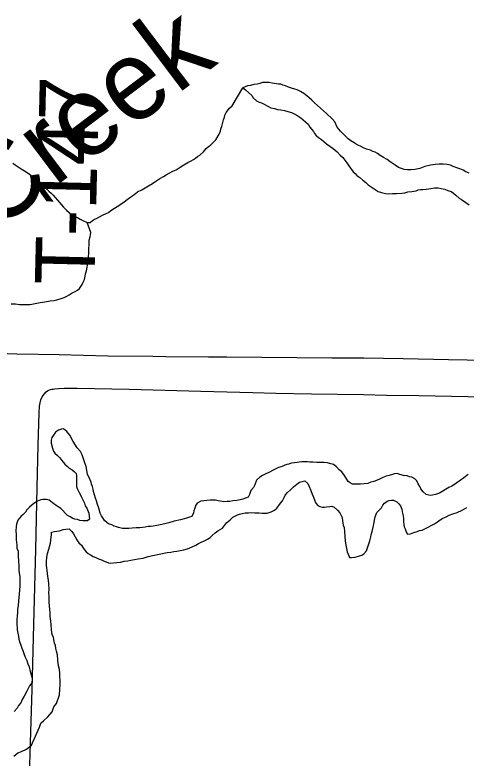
# Model space of a CAD drawing. Extents: x 2.4 to 73.1, y 4.5 to 25.6.
# Drawn here: x 45.7879 to 46.0033, y 18.6289 to 18.9833 of the extents above; entities that cross this region are included whole.
import ezdxf

# ---------------------------------------------------------------- set-up
doc = ezdxf.new("R2010")
doc.units = 0
for name, color, linetype in [('GM_X_Major_River', 7, 'Continuous'), ('GM_X_Minor_Lake_Text', 7, 'Continuous'), ('GM_X_Minor_River', 7, 'Continuous'), ('GM_X_Township_Road', 7, 'Continuous'), ('GM_X_Township_Road_Text', 7, 'Continuous')]:
    doc.layers.add(name, color=color, linetype=linetype)

msp = doc.modelspace()

# ---------------------------------------------------------------- linework, layer by layer
at = {"layer": 'GM_X_Major_River'}
for points in [[(46.00468, 18.90771), (46.00317, 18.90847), (46.00184, 18.90924), (46.00032, 18.90981), (45.9988, 18.91038), (45.99708, 18.91096), (45.99576, 18.91153), (45.99424, 18.91192), (45.99233, 18.91211), (45.99043, 18.91212), (45.98853, 18.91193), (45.98625, 18.91156), (45.98358, 18.911), (45.98111, 18.91006), (45.97883, 18.90949), (45.97693, 18.90931), (45.97522, 18.90931), (45.9737, 18.90951), (45.97237, 18.91008), (45.97103, 18.91046), (45.96933, 18.91161), (45.96838, 18.91218), (45.96705, 18.91314), (45.96553, 18.91428), (45.96382, 18.91524), (45.9623, 18.91619), (45.96097, 18.91715), (45.95983, 18.91772), (45.95869, 18.9181), (45.95755, 18.91868), (45.95565, 18.91925), (45.95432, 18.91982), (45.9528, 18.92059), (45.95128, 18.92135), (45.94976, 18.92231), (45.94824, 18.92326), (45.94691, 18.92422), (45.9452, 18.92593), (45.94426, 18.92689), (45.94331, 18.92784), (45.94179, 18.92974), (45.94065, 18.93222), (45.93932, 18.93374), (45.93667, 18.93622), (45.93515, 18.93755), (45.93097, 18.94137), (45.92964, 18.94251), (45.92831, 18.94366), (45.92717, 18.94461), (45.92585, 18.94575), (45.92414, 18.94671), (45.92262, 18.94747), (45.92148, 18.94786), (45.91996, 18.94824), (45.91844, 18.94882), (45.91711, 18.94939), (45.91578, 18.94977), (45.91482, 18.95016), (45.91368, 18.95016), (45.91273, 18.95035), (45.91178, 18.95055), (45.91064, 18.95074), (45.90931, 18.95093), (45.90817, 18.95094), (45.90722, 18.95094), (45.90608, 18.95094), (45.90475, 18.95057), (45.90361, 18.95019), (45.9019, 18.95), (45.90037, 18.94963), (45.89885, 18.94944), (45.89676, 18.9485), (45.8979, 18.94754), (45.89942, 18.94621)], [(45.89942, 18.94621), (45.90093, 18.94487), (45.90169, 18.94373), (45.90321, 18.94221), (45.90454, 18.94163), (45.90568, 18.94125), (45.90682, 18.94068), (45.90796, 18.9401), (45.90891, 18.93953), (45.91005, 18.93896), (45.91176, 18.93857), (45.91328, 18.93819), (45.9148, 18.93799), (45.91651, 18.93761), (45.91822, 18.93722), (45.91993, 18.93665), (45.92145, 18.93588), (45.92297, 18.93512), (45.9243, 18.93416), (45.92544, 18.93321), (45.92658, 18.93226), (45.92791, 18.93111), (45.92867, 18.92978), (45.92962, 18.92864), (45.93038, 18.92769), (45.93094, 18.92673), (45.9317, 18.92578), (45.93284, 18.92483), (45.93417, 18.92387), (45.93531, 18.92292), (45.93664, 18.92178), (45.93816, 18.92063), (45.93987, 18.91949), (45.94177, 18.91796), (45.9431, 18.91644), (45.94442, 18.91529), (45.94537, 18.91396), (45.94632, 18.91263), (45.94727, 18.91129), (45.94935, 18.90844), (45.95031, 18.90767), (45.95106, 18.90672), (45.95258, 18.90577), (45.95391, 18.90443), (45.95543, 18.90329), (45.95657, 18.90214), (45.9579, 18.90119), (45.9598, 18.90004), (45.96132, 18.89909), (45.96284, 18.89851), (45.96474, 18.89813), (45.96645, 18.89793), (45.96816, 18.89812), (45.97006, 18.89811), (45.97253, 18.8983), (45.97406, 18.89848), (45.97539, 18.89886), (45.97729, 18.89904), (45.97824, 18.89923), (45.97938, 18.89942), (45.98033, 18.89979), (45.98147, 18.89998), (45.98262, 18.89998), (45.98414, 18.90016), (45.98642, 18.90054), (45.98813, 18.90072), (45.98984, 18.90072), (45.99136, 18.90052), (45.99307, 18.90014), (45.99459, 18.89956), (45.99611, 18.89899), (45.99725, 18.89823), (45.99839, 18.89727), (45.99991, 18.89594), (46.00105, 18.89517), (46.00314, 18.89384), (46.00466, 18.89269)], [(45.93387, 18.76981), (45.93197, 18.76981), (45.93007, 18.77001), (45.92874, 18.77001), (45.9276, 18.77021), (45.92607, 18.77021), (45.92493, 18.77021), (45.9236, 18.77003), (45.92265, 18.76984), (45.92132, 18.76965), (45.9198, 18.76947), (45.91866, 18.76909), (45.91771, 18.7689), (45.91675, 18.76853), (45.91542, 18.76796), (45.91371, 18.7674), (45.91143, 18.76626), (45.90876, 18.76494), (45.90762, 18.76437), (45.9061, 18.76362), (45.90476, 18.76286), (45.90324, 18.76135), (45.90248, 18.75926), (45.90171, 18.75793), (45.90057, 18.75641), (45.89981, 18.75451), (45.89923, 18.75337), (45.89676, 18.75243), (45.89543, 18.75206), (45.89391, 18.75168), (45.892, 18.7515), (45.89048, 18.75131), (45.88915, 18.75131), (45.88763, 18.75113), (45.88611, 18.75132), (45.88497, 18.75152), (45.88364, 18.7519), (45.8825, 18.7519), (45.88117, 18.75191), (45.87946, 18.75172), (45.87812, 18.75154), (45.8766, 18.75135), (45.87489, 18.7504), (45.87432, 18.74946), (45.87375, 18.74813), (45.87336, 18.7468), (45.87317, 18.74585), (45.87241, 18.74414), (45.87126, 18.74376), (45.86936, 18.7432), (45.86689, 18.74245), (45.86385, 18.74189), (45.86137, 18.74113), (45.85947, 18.74057), (45.85719, 18.74019), (45.85567, 18.73982), (45.85395, 18.73944), (45.85262, 18.73926), (45.85148, 18.73926), (45.85015, 18.73908), (45.84901, 18.73889), (45.84749, 18.7387), (45.84578, 18.73871), (45.84388, 18.73852), (45.84235, 18.73834), (45.84045, 18.73834), (45.83931, 18.73835), (45.83741, 18.73892), (45.83646, 18.73912), (45.83532, 18.7395), (45.83418, 18.74007), (45.83285, 18.74046), (45.8319, 18.74103), (45.83076, 18.74217), (45.82981, 18.74351), (45.82925, 18.74446), (45.82868, 18.7456), (45.82792, 18.74807), (45.82735, 18.74979), (45.82679, 18.7515), (45.82641, 18.75283), (45.82584, 18.75435), (45.82546, 18.75606), (45.82528, 18.7572), (45.8249, 18.75835), (45.82452, 18.75949), (45.82433, 18.76044), (45.82376, 18.76196), (45.82263, 18.76424), (45.82187, 18.76786), (45.82112, 18.77014), (45.82055, 18.77204), (45.81998, 18.77356), (45.81922, 18.77509), (45.81771, 18.7768), (45.81581, 18.77985), (45.8141, 18.78289), (45.81278, 18.78461), (45.81107, 18.78594), (45.81012, 18.78576), (45.80878, 18.78519)], [(45.80878, 18.78519), (45.80726, 18.78424), (45.80631, 18.78292), (45.80555, 18.78178), (45.80516, 18.78045), (45.80516, 18.77912), (45.80592, 18.77665), (45.80629, 18.77531), (45.80705, 18.77436), (45.80819, 18.77322), (45.80933, 18.77207), (45.81028, 18.77074), (45.8118, 18.76903), (45.81294, 18.76807), (45.81389, 18.76712), (45.81522, 18.76635), (45.81616, 18.76559), (45.81711, 18.76464), (45.8173, 18.76369), (45.8173, 18.76274), (45.8173, 18.76122), (45.81729, 18.75932), (45.81729, 18.75837), (45.81767, 18.75742), (45.81862, 18.75551), (45.81919, 18.75437), (45.81975, 18.75323), (45.82032, 18.75209), (45.82108, 18.75037), (45.82146, 18.74923), (45.82222, 18.74809), (45.82316, 18.74562), (45.82354, 18.74276), (45.82259, 18.74201), (45.82164, 18.74201), (45.82049, 18.74201), (45.81897, 18.74221), (45.81783, 18.74259), (45.8165, 18.74279), (45.81555, 18.74317), (45.81422, 18.74393), (45.81308, 18.74451), (45.80986, 18.74794), (45.80853, 18.7487), (45.80758, 18.74927), (45.80587, 18.75061), (45.80435, 18.75194), (45.80302, 18.75214), (45.80131, 18.75214), (45.80036, 18.75196), (45.79865, 18.75139), (45.7975, 18.75063), (45.79617, 18.74969), (45.79484, 18.74855), (45.79369, 18.74722), (45.79293, 18.74608), (45.79179, 18.74495), (45.79084, 18.74419), (45.79007, 18.74324), (45.78931, 18.7423), (45.78874, 18.7404), (45.78855, 18.73926), (45.78835, 18.73717), (45.78854, 18.73564), (45.78854, 18.7345), (45.78853, 18.73298), (45.78872, 18.73165), (45.78891, 18.7307), (45.78891, 18.7288), (45.78948, 18.72766), (45.78947, 18.725), (45.78966, 18.72291), (45.78984, 18.72044), (45.78984, 18.71854), (45.79003, 18.71702), (45.79021, 18.71549), (45.79021, 18.71397), (45.79021, 18.71264), (45.79021, 18.71093), (45.78943, 18.70181), (45.78923, 18.69972), (45.78923, 18.6982), (45.78904, 18.69668), (45.78885, 18.69478), (45.78884, 18.6925), (45.78903, 18.69117), (45.78903, 18.69003), (45.7894, 18.68851), (45.78959, 18.68699), (45.78978, 18.68566), (45.79016, 18.68452), (45.79072, 18.6828), (45.79129, 18.68128), (45.79167, 18.68014), (45.79224, 18.67881), (45.79281, 18.6771), (45.79356, 18.67538), (45.79413, 18.67386), (45.7947, 18.67234), (45.79527, 18.67025), (45.79583, 18.66815)], [(46.00421, 18.76409), (46.00212, 18.76257), (46.0004, 18.76125), (45.99888, 18.76011), (45.99774, 18.75935), (45.99641, 18.7586), (45.99507, 18.75784), (45.99051, 18.75519), (45.9886, 18.75463), (45.98727, 18.75426), (45.98613, 18.75407), (45.98423, 18.75464), (45.98271, 18.75579), (45.98157, 18.75731), (45.98119, 18.75845), (45.98044, 18.7596), (45.97968, 18.76112), (45.97873, 18.76207), (45.9774, 18.76284), (45.97626, 18.76303), (45.97512, 18.76341), (45.97341, 18.76361), (45.9717, 18.76418), (45.97037, 18.76457), (45.96904, 18.76438), (45.96808, 18.76419), (45.96656, 18.76363), (45.96504, 18.76325), (45.96352, 18.76269), (45.96219, 18.76212), (45.96047, 18.76118), (45.95914, 18.7608), (45.95781, 18.76042), (45.95629, 18.75986), (45.95458, 18.75967), (45.95286, 18.75949), (45.95115, 18.75949), (45.94906, 18.7595), (45.94792, 18.76007), (45.94697, 18.76084), (45.94527, 18.76369), (45.94394, 18.76541), (45.94261, 18.76636), (45.94147, 18.76769), (45.93995, 18.76884), (45.93862, 18.76922), (45.9371, 18.76961), (45.93558, 18.7698), (45.93387, 18.76981)], [(45.88894, 18.74105), (45.89066, 18.74257), (45.89199, 18.7437), (45.89313, 18.74446), (45.89408, 18.74484), (45.89504, 18.74522), (45.89637, 18.74559), (45.89789, 18.74578), (45.89941, 18.74577), (45.90093, 18.74596), (45.90245, 18.74576), (45.90454, 18.74576), (45.90587, 18.74575), (45.90702, 18.74575), (45.90835, 18.74575), (45.9093, 18.74593), (45.91025, 18.74631), (45.91177, 18.74707), (45.91291, 18.74801), (45.91387, 18.74934), (45.91463, 18.75048), (45.91558, 18.75162), (45.91635, 18.75313), (45.91692, 18.75427), (45.91806, 18.7556), (45.9194, 18.75674), (45.92092, 18.75825), (45.92244, 18.75958), (45.92378, 18.76052), (45.92625, 18.76109), (45.92777, 18.75975), (45.92834, 18.75842), (45.92909, 18.75652), (45.92985, 18.7548), (45.93042, 18.75328), (45.93098, 18.75157), (45.93155, 18.75043), (45.9325, 18.74929), (45.93345, 18.7489), (45.93478, 18.74852), (45.93573, 18.74852), (45.93668, 18.7487), (45.9382, 18.74889), (45.93916, 18.74908), (45.9403, 18.7485), (45.94181, 18.74717), (45.94295, 18.74583), (45.94352, 18.74488), (45.94409, 18.74355), (45.94428, 18.74203), (45.94446, 18.74089), (45.94465, 18.73994), (45.94503, 18.7388), (45.94522, 18.73689), (45.9454, 18.73461), (45.94559, 18.73252), (45.94578, 18.73043), (45.94615, 18.72891), (45.94653, 18.7272), (45.94691, 18.72606), (45.94767, 18.72453), (45.94862, 18.72453), (45.95033, 18.72472), (45.95242, 18.72528), (45.95356, 18.72566), (45.95451, 18.72622), (45.95566, 18.72774), (45.95738, 18.73249), (45.95776, 18.73439), (45.95795, 18.73534), (45.95834, 18.73686), (45.95891, 18.73894), (45.9593, 18.74122), (45.95949, 18.74236), (45.95987, 18.74388), (45.96064, 18.74597), (45.96197, 18.7473), (45.96292, 18.74824), (45.96349, 18.74957), (45.96426, 18.75052), (45.96559, 18.75147), (45.96654, 18.75166), (45.96768, 18.75184), (45.96863, 18.75184), (45.97015, 18.75107), (45.9711, 18.75012), (45.97186, 18.74917), (45.97262, 18.74765), (45.97281, 18.74631), (45.97318, 18.74441), (45.97337, 18.74308), (45.97337, 18.74156), (45.97356, 18.74023), (45.97374, 18.73909), (45.97412, 18.73814), (45.97469, 18.73681), (45.97526, 18.73567), (45.97678, 18.73585), (45.9783, 18.73642), (45.97982, 18.73698), (45.98097, 18.73736)], [(45.98097, 18.73736), (45.9823, 18.73755), (45.98382, 18.7383), (45.9882, 18.74057), (45.98953, 18.74151), (45.99086, 18.74246), (45.99219, 18.74322), (45.99372, 18.74397), (45.99524, 18.74473), (45.99695, 18.74529), (45.99904, 18.74605), (46.00133, 18.74718), (46.00361, 18.74831)], [(45.8015, 18.64666), (45.80359, 18.64856), (45.80569, 18.65102), (45.80645, 18.6533), (45.80779, 18.65501), (45.80913, 18.65899), (45.80951, 18.66412), (45.80952, 18.66545), (45.80952, 18.6664), (45.80933, 18.66735), (45.80934, 18.66945), (45.80915, 18.67116), (45.80877, 18.67287), (45.80839, 18.67553), (45.80821, 18.67819), (45.80783, 18.6799), (45.80745, 18.68123), (45.80727, 18.68256), (45.80689, 18.68371), (45.80632, 18.68637), (45.80576, 18.68789), (45.80538, 18.68998), (45.80519, 18.69264), (45.80501, 18.69417), (45.80482, 18.69645), (45.80482, 18.69797), (45.80464, 18.69987), (45.80445, 18.70139), (45.80426, 18.70348), (45.80427, 18.70633), (45.80408, 18.70747), (45.80427, 18.70937), (45.80409, 18.71203), (45.8039, 18.71374), (45.80371, 18.71546), (45.80353, 18.71697), (45.80334, 18.71831), (45.80315, 18.71964), (45.80296, 18.72078), (45.80297, 18.72268), (45.80316, 18.72477), (45.80354, 18.72648), (45.80412, 18.72857), (45.80488, 18.73142), (45.80527, 18.73427), (45.80546, 18.73541), (45.80546, 18.73655), (45.80679, 18.73692), (45.80794, 18.73711), (45.80927, 18.73729), (45.81098, 18.73786), (45.81231, 18.73805), (45.81383, 18.73823), (45.81516, 18.7369), (45.81592, 18.73575), (45.81668, 18.73442), (45.81744, 18.7329), (45.81838, 18.73157), (45.81971, 18.73042), (45.82066, 18.7289), (45.82199, 18.72718), (45.82294, 18.72642), (45.82408, 18.72585), (45.82522, 18.72508), (45.82655, 18.72451), (45.82788, 18.72394), (45.82921, 18.72336), (45.83054, 18.72279), (45.83149, 18.72241), (45.83263, 18.72202), (45.83358, 18.72183), (45.83491, 18.72201), (45.83662, 18.7222), (45.83833, 18.72238), (45.84004, 18.72276), (45.84176, 18.72295), (45.84328, 18.72332), (45.84499, 18.72351), (45.8467, 18.72388), (45.84917, 18.72425), (45.85146, 18.72501), (45.85374, 18.72557), (45.86059, 18.72688), (45.8623, 18.72707), (45.86382, 18.72744), (45.86515, 18.72763), (45.86686, 18.72781), (45.86857, 18.72819), (45.87029, 18.72875), (45.87257, 18.7297), (45.87428, 18.73045), (45.87562, 18.73121), (45.87714, 18.73196), (45.87847, 18.73253), (45.8798, 18.73329), (45.88114, 18.73404), (45.88209, 18.73499), (45.88342, 18.73632), (45.88475, 18.73726), (45.88704, 18.73859), (45.88894, 18.74105)], [(45.79583, 18.66815), (45.79621, 18.66663), (45.79602, 18.66473), (45.79487, 18.6634), (45.79354, 18.66075), (45.79239, 18.65847), (45.79144, 18.65676), (45.79068, 18.65524), (45.78972, 18.65392), (45.78896, 18.65278), (45.78763, 18.65107)], [(45.7874, 18.62979), (45.7893, 18.63149), (45.79101, 18.63206), (45.79349, 18.63319), (45.79577, 18.63508), (45.79635, 18.63622), (45.79711, 18.63793), (45.79845, 18.64078), (45.79959, 18.64362), (45.80036, 18.64552), (45.8015, 18.64666)]]:
    msp.add_lwpolyline(points, dxfattribs=at)
at = {"layer": 'GM_X_Minor_River'}
for points in [[(45.82249, 18.88428), (45.82382, 18.88427), (45.82496, 18.88522), (45.82592, 18.88579), (45.82687, 18.88617), (45.82801, 18.88673), (45.8301, 18.88787), (45.83124, 18.88843), (45.83258, 18.889), (45.83372, 18.88995), (45.83848, 18.89298), (45.84, 18.89411), (45.84152, 18.89525), (45.84324, 18.89657), (45.84476, 18.89752), (45.84647, 18.89885), (45.84857, 18.89979), (45.85009, 18.90074), (45.85161, 18.90168), (45.85352, 18.90282), (45.85523, 18.90395), (45.85713, 18.90528), (45.85885, 18.90622), (45.86018, 18.90698), (45.86151, 18.90774), (45.86322, 18.90868), (45.86494, 18.90944), (45.86684, 18.91057), (45.86855, 18.91171), (45.87046, 18.91284), (45.87198, 18.9136), (45.87312, 18.91435), (45.87407, 18.91492), (45.87502, 18.91568), (45.87617, 18.91644), (45.87788, 18.91795), (45.87921, 18.91947), (45.88036, 18.92042), (45.88131, 18.92117), (45.88226, 18.92212), (45.88378, 18.92364), (45.88493, 18.92553), (45.8855, 18.92667), (45.88607, 18.92781), (45.88627, 18.92895), (45.88665, 18.93009), (45.88703, 18.93123), (45.88741, 18.93313), (45.88799, 18.93446), (45.88818, 18.93541), (45.88875, 18.93674), (45.89028, 18.93882), (45.89161, 18.93996), (45.89676, 18.9485)], [(45.78698, 18.91251), (45.78812, 18.91175), (45.78945, 18.91079), (45.79097, 18.90984), (45.79249, 18.90888), (45.7942, 18.90774), (45.79553, 18.90678), (45.79686, 18.90564), (45.79819, 18.9043), (45.7999, 18.90297), (45.80142, 18.90144), (45.80293, 18.9003), (45.80407, 18.89916), (45.80521, 18.8982), (45.80616, 18.89725), (45.80711, 18.89611), (45.80825, 18.89496), (45.8092, 18.89382), (45.81015, 18.89268), (45.81109, 18.89153), (45.81261, 18.8902), (45.81375, 18.88905), (45.81489, 18.8881), (45.81584, 18.88753), (45.81679, 18.88696), (45.81774, 18.88657), (45.81907, 18.88581), (45.8204, 18.88523), (45.82249, 18.88428)], [(45.82284, 18.86622), (45.82303, 18.86812), (45.82322, 18.86926), (45.82323, 18.87078), (45.82323, 18.87192), (45.82342, 18.87344), (45.82342, 18.87477), (45.82343, 18.87591), (45.82381, 18.87743), (45.824, 18.87838), (45.82419, 18.87952), (45.82249, 18.88428)], [(45.78611, 18.84542), (45.7882, 18.84541), (45.7901, 18.84522), (45.79143, 18.84521), (45.79295, 18.84521), (45.7939, 18.84521), (45.79504, 18.8452), (45.79599, 18.84539), (45.79999, 18.84614), (45.80227, 18.84651), (45.80474, 18.84689), (45.80664, 18.84707), (45.80798, 18.84745), (45.81007, 18.84801), (45.8114, 18.84858), (45.81273, 18.84914), (45.81387, 18.84971), (45.81521, 18.85066), (45.81673, 18.85141), (45.81787, 18.85198), (45.81882, 18.85274), (45.81939, 18.85369), (45.81997, 18.85464), (45.82054, 18.85577), (45.82111, 18.8571), (45.82149, 18.85862), (45.82169, 18.85976), (45.82207, 18.86128), (45.82245, 18.86299), (45.82264, 18.86394), (45.82265, 18.86489), (45.82284, 18.86622)]]:
    msp.add_lwpolyline(points, dxfattribs=at)
at = {"layer": 'GM_X_Township_Road'}
for points in [[(45.77533, 18.82207), (45.78878, 18.82168), (45.80899, 18.82131), (45.8323, 18.82076), (45.85373, 18.8205), (45.86, 18.8204), (45.8803, 18.82025), (45.88908, 18.82021), (45.93918, 18.81977), (45.95446, 18.81973), (45.97314, 18.81942), (45.9949, 18.81901), (46.01274, 18.8186), (46.02738, 18.8184), (46.03205, 18.81841), (46.03524, 18.81862), (46.03757, 18.81887), (46.0395, 18.81912), (46.04205, 18.81961)], [(45.79319, 18.54622), (45.79329, 18.54672), (45.79345, 18.54826), (45.79351, 18.54982), (45.79346, 18.55759), (45.79378, 18.57778), (45.79431, 18.59641), (45.79473, 18.61504), (45.79548, 18.64143), (45.79611, 18.6616), (45.797, 18.69265), (45.79795, 18.72836), (45.79851, 18.75786), (45.79904, 18.77805), (45.79943, 18.79358), (45.79966, 18.79669), (45.79993, 18.79821), (45.80036, 18.7997), (45.801, 18.8011), (45.80187, 18.80238), (45.80287, 18.80347), (45.80347, 18.80398), (45.80411, 18.80435)], [(45.80411, 18.80435), (45.80489, 18.8046), (45.80561, 18.80479), (45.80623, 18.80487), (45.80685, 18.80495), (45.8087, 18.80512), (45.81141, 18.8052), (45.81711, 18.80523)], [(45.81711, 18.80523), (45.81763, 18.80524), (45.84248, 18.80482), (45.87665, 18.80386), (45.9015, 18.80315), (45.91237, 18.8029), (45.92946, 18.8026), (45.95431, 18.80222), (45.96518, 18.80198), (45.98072, 18.80179), (46.00402, 18.80134), (46.03354, 18.80069), (46.06235, 18.80007)]]:
    msp.add_lwpolyline(points, dxfattribs=at)

# ---------------------------------------------------------------- texts
at = {"layer": 'GM_X_Minor_Lake_Text'}
msp.add_text('Creek', height=0.037897, rotation=37.0464, dxfattribs=at).set_placement((45.77751, 18.87888))
at = {"layer": 'GM_X_Township_Road_Text'}
msp.add_text('T-147', height=0.028409, rotation=88.5945, dxfattribs=at).set_placement((45.82581, 18.85424))

doc.saveas('drawing.dxf')
